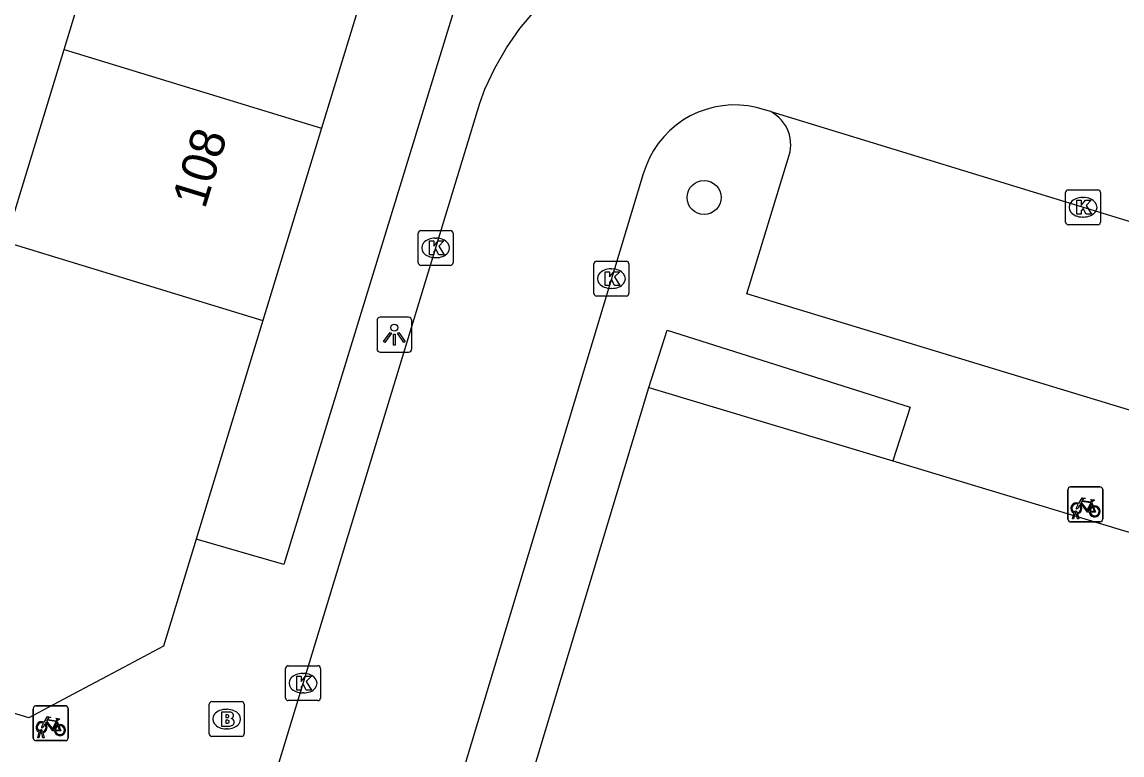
# Model space of a CAD drawing. Extents: x 160304 to 160954, y 383686 to 384161.
# Drawn here: x 160759.25 to 160790.81, y 383774.29 to 383795.32 of the extents above; entities that cross this region are included whole.
import ezdxf

# ---------------------------------------------------------------- set-up
doc = ezdxf.new("R2010")
doc.units = 0
for name, color, linetype in [('IMGEO_Boom', 7, 'Continuous'), ('IMGEO_Brandkraan', 7, 'Continuous'), ('IMGEO_Fietsenrek', 7, 'Continuous'), ('IMGEO_Kolk', 7, 'Continuous'), ('IMGEO_Lichtpunt', 7, 'Continuous'), ('IMGEO_Pand', 7, 'Continuous'), ('IMGEO_Pand_nummerreeks', 7, 'Continuous'), ('IMGEO_Rijbaan_lokaal_open', 7, 'Continuous'), ('IMGEO_Voetpad_open', 7, 'Continuous')]:
    doc.layers.add(name, color=color, linetype=linetype)

msp = doc.modelspace()

# ---------------------------------------------------------------- linework, layer by layer
at = {"layer": 'IMGEO_Boom'}
msp.add_circle((160778.82, 383790.288), 0.489, dxfattribs=at)
at = {"layer": 'IMGEO_Brandkraan'}
for p, q in [((160764.62, 383774.898), (160764.62, 383775.75)), ((160764.695, 383775.824), (160765.547, 383775.824)), ((160765.621, 383775.75), (160765.621, 383774.898)), ((160765.108, 383775.604), (160765.133, 383775.604)), ((160765.131, 383775.044), (160765.106, 383775.044)), ((160765.547, 383774.824), (160764.695, 383774.824))]:
    msp.add_line(p, q, dxfattribs=at)
for points in [[(160764.62, 383774.898), (160764.62, 383775.75)], [(160764.695, 383775.824), (160765.547, 383775.824)], [(160765.621, 383775.75), (160765.621, 383774.898)], [(160764.968, 383775.524), (160764.968, 383775.124), (160765.181, 383775.124)], [(160765.199, 383775.524), (160764.968, 383775.524)], [(160765.147, 383775.443), (160765.093, 383775.443), (160765.093, 383775.367)], [(160765.093, 383775.367), (160765.146, 383775.367)], [(160765.155, 383775.291), (160765.093, 383775.291), (160765.093, 383775.21)], [(160765.093, 383775.21), (160765.155, 383775.21)], [(160765.547, 383774.824), (160764.695, 383774.824)]]:
    msp.add_lwpolyline(points, dxfattribs=at)
for centre, radius, start, end in [((160764.697, 383775.748), 0.0765, 91.552, 178.448), ((160764.697, 383775.748), 0.0765, 91.552, 178.448), ((160765.545, 383775.748), 0.0765, 1.552, 88.448), ((160765.545, 383775.748), 0.0765, 1.552, 88.448), ((160765.148, 383775.405), 0.0379, 267.8285, 90.9355), ((160765.203, 383775.379), 0.145, 59.4692, 91.5367), ((160765.228, 383775.426), 0.0922, 285.5137, 58.1501), ((160765.156, 383775.25), 0.0404, 269.8759, 90.5077), ((160765.187, 383775.375), 0.251, 268.6676, 293.5347), ((160765.233, 383775.234), 0.105, 301.3115, 78.989), ((160764.697, 383774.9), 0.0765, 181.552, 268.448), ((160764.697, 383774.9), 0.0765, 181.552, 268.448), ((160765.545, 383774.9), 0.0765, 271.552, 358.448), ((160765.545, 383774.9), 0.0765, 271.552, 358.448)]:
    msp.add_arc(centre, radius, start, end, dxfattribs=at)
for centre, major_axis, ratio, start_param, end_param in [((160765.107, 383775.324), (-0.387, 0.002), 0.722429, 4.712389, 7.853982), ((160765.132, 383775.324), (-0.39, 0.002), 0.717154, 1.570796, 4.712389)]:
    msp.add_ellipse(centre, major_axis=major_axis, ratio=ratio, start_param=start_param, end_param=end_param, dxfattribs=at)
at = {"layer": 'IMGEO_Fietsenrek'}
for p, q in [((160789.337, 383781.983), (160790.178, 383781.983)), ((160790.178, 383781.983), (160789.337, 383781.983)), ((160789.262, 383781.058), (160789.262, 383781.899)), ((160789.262, 383781.899), (160789.262, 383781.058)), ((160790.262, 383781.908), (160790.262, 383781.067)), ((160790.262, 383781.067), (160790.262, 383781.908)), ((160789.949, 383781.532), (160789.985, 383781.437)), ((160789.389, 383781.067), (160789.428, 383781.227)), ((160789.423, 383781.067), (160789.389, 383781.067)), ((160789.458, 383781.215), (160789.423, 383781.067)), ((160789.5, 383781.239), (160789.499, 383781.243)), ((160789.541, 383781.067), (160789.507, 383781.209)), ((160789.531, 383781.25), (160789.532, 383781.243)), ((160789.539, 383781.213), (160789.574, 383781.067)), ((160789.574, 383781.067), (160789.541, 383781.067)), ((160790.187, 383780.983), (160789.346, 383780.983)), ((160789.346, 383780.983), (160790.187, 383780.983)), ((160759.645, 383775.705), (160760.486, 383775.705)), ((160760.486, 383775.705), (160759.645, 383775.705)), ((160759.57, 383774.78), (160759.57, 383775.621)), ((160759.57, 383775.621), (160759.57, 383774.78)), ((160760.57, 383775.63), (160760.57, 383774.789)), ((160760.57, 383774.789), (160760.57, 383775.63)), ((160760.257, 383775.254), (160760.293, 383775.159)), ((160759.697, 383774.789), (160759.736, 383774.949)), ((160759.731, 383774.789), (160759.697, 383774.789)), ((160759.766, 383774.937), (160759.731, 383774.789)), ((160759.808, 383774.961), (160759.807, 383774.965)), ((160759.849, 383774.789), (160759.815, 383774.931)), ((160759.839, 383774.972), (160759.84, 383774.965)), ((160759.847, 383774.935), (160759.882, 383774.789)), ((160759.882, 383774.789), (160759.849, 383774.789)), ((160760.495, 383774.705), (160759.654, 383774.705)), ((160759.654, 383774.705), (160760.495, 383774.705))]:
    msp.add_line(p, q, dxfattribs=at)
for points in [[(160789.575, 383781.509), (160789.67, 383781.673), (160789.756, 383781.659), (160789.758, 383781.65), (160789.702, 383781.639), (160789.675, 383781.594), (160789.931, 383781.553)], [(160789.596, 383781.457), (160789.544, 383781.367), (160789.504, 383781.342), (160789.505, 383781.389), (160789.56, 383781.483)], [(160789.871, 383781.265), (160789.821, 383781.265), (160789.63, 383781.516), (160789.611, 383781.484)], [(160789.918, 383781.528), (160789.661, 383781.569), (160789.644, 383781.54), (160789.811, 383781.32), (160789.918, 383781.528)], [(160789.966, 383781.43), (160789.936, 383781.507), (160789.827, 383781.289), (160789.87, 383781.289)], [(160789.9, 383781.289), (160790.02, 383781.288), (160789.976, 383781.402)], [(160789.996, 383781.409), (160790.051, 383781.264), (160789.901, 383781.264)], [(160789.931, 383781.553), (160789.956, 383781.602), (160789.95, 383781.606), (160789.927, 383781.61), (160789.915, 383781.617), (160789.914, 383781.62), (160789.916, 383781.625), (160790.011, 383781.61), (160790.013, 383781.6), (160790.003, 383781.587), (160789.991, 383781.581), (160789.977, 383781.587), (160789.949, 383781.532)], [(160759.883, 383775.231), (160759.978, 383775.395), (160760.064, 383775.381), (160760.066, 383775.372), (160760.01, 383775.361), (160759.983, 383775.316), (160760.239, 383775.275)], [(160760.239, 383775.275), (160760.264, 383775.324), (160760.258, 383775.328), (160760.235, 383775.332), (160760.223, 383775.339), (160760.222, 383775.342), (160760.224, 383775.347), (160760.319, 383775.332), (160760.321, 383775.322), (160760.311, 383775.309), (160760.299, 383775.303), (160760.285, 383775.309), (160760.257, 383775.254)], [(160759.904, 383775.179), (160759.852, 383775.089), (160759.812, 383775.064), (160759.813, 383775.111), (160759.868, 383775.205)], [(160760.179, 383774.987), (160760.129, 383774.987), (160759.938, 383775.238), (160759.919, 383775.206)], [(160760.226, 383775.25), (160759.969, 383775.291), (160759.952, 383775.262), (160760.119, 383775.042), (160760.226, 383775.25)], [(160760.274, 383775.152), (160760.244, 383775.229), (160760.135, 383775.011), (160760.178, 383775.011)], [(160760.208, 383775.011), (160760.328, 383775.01), (160760.284, 383775.124)], [(160760.304, 383775.131), (160760.359, 383774.986), (160760.209, 383774.986)]]:
    msp.add_lwpolyline(points, dxfattribs=at)
for centre, radius, start, end in [((160789.34, 383781.905), 0.0779, 92.4484, 184.2845), ((160789.34, 383781.905), 0.0779, 92.4484, 184.2845), ((160790.184, 383781.905), 0.0779, 2.4484, 94.2845), ((160790.184, 383781.905), 0.0779, 2.4484, 94.2845), ((160789.502, 383781.368), 0.159, 62.6766, 242.1369), ((160789.502, 383781.368), 0.129, 63.3192, 238.903), ((160789.502, 383781.368), 0.129, 283.6043, 43.4302), ((160789.502, 383781.368), 0.159, 283.5766, 46.6042), ((160790.029, 383781.284), 0.159, 113.3408, 178.3217), ((160790.029, 383781.284), 0.159, 187.0065, 105.7708), ((160790.029, 383781.284), 0.129, 113.923, 177.9556), ((160790.029, 383781.284), 0.129, 188.6715, 104.5883), ((160789.34, 383781.061), 0.0779, 182.4484, 274.2845), ((160789.34, 383781.061), 0.0779, 182.4484, 274.2845), ((160789.482, 383781.239), 0.0499, 12.8025, 158.6934), ((160789.502, 383781.368), 0.159, 253.9967, 271.7867), ((160789.482, 383781.239), 0.0174, 12.8025, 163.4502), ((160789.502, 383781.368), 0.129, 253.415, 269.0204), ((160790.184, 383781.061), 0.0779, 272.4484, 4.2845), ((160790.184, 383781.061), 0.0779, 272.4484, 4.2845), ((160759.648, 383775.627), 0.0779, 92.4484, 184.2845), ((160759.648, 383775.627), 0.0779, 92.4484, 184.2845), ((160760.492, 383775.627), 0.0779, 2.4484, 94.2845), ((160760.492, 383775.627), 0.0779, 2.4484, 94.2845), ((160759.81, 383775.09), 0.159, 62.6766, 242.1369), ((160759.81, 383775.09), 0.129, 63.3192, 238.903), ((160759.81, 383775.09), 0.129, 283.6043, 43.4302), ((160759.81, 383775.09), 0.159, 283.5766, 46.6042), ((160760.337, 383775.006), 0.159, 113.3408, 178.3217), ((160760.337, 383775.006), 0.159, 187.0065, 105.7708), ((160760.337, 383775.006), 0.129, 113.923, 177.9556), ((160760.337, 383775.006), 0.129, 188.6715, 104.5883), ((160759.648, 383774.783), 0.0779, 182.4484, 274.2845), ((160759.648, 383774.783), 0.0779, 182.4484, 274.2845), ((160759.79, 383774.961), 0.0499, 12.8025, 158.6934), ((160759.81, 383775.09), 0.159, 253.9967, 271.7867), ((160759.79, 383774.961), 0.0174, 12.8025, 163.4502), ((160759.81, 383775.09), 0.129, 253.415, 269.0204), ((160760.492, 383774.783), 0.0779, 272.4484, 4.2845), ((160760.492, 383774.783), 0.0779, 272.4484, 4.2845)]:
    msp.add_arc(centre, radius, start, end, dxfattribs=at)
at = {"layer": 'IMGEO_Kolk'}
for p, q in [((160789.27, 383790.508), (160790.122, 383790.508)), ((160789.195, 383789.582), (160789.195, 383790.434)), ((160789.683, 383790.288), (160789.708, 383790.288)), ((160790.196, 383790.434), (160790.196, 383789.582)), ((160789.706, 383789.728), (160789.681, 383789.728)), ((160770.617, 383788.416), (160770.617, 383789.268)), ((160770.692, 383789.342), (160771.544, 383789.342)), ((160771.618, 383789.268), (160771.618, 383788.416)), ((160790.122, 383789.508), (160789.27, 383789.508)), ((160771.105, 383789.122), (160771.13, 383789.122)), ((160771.544, 383788.342), (160770.692, 383788.342)), ((160771.128, 383788.562), (160771.103, 383788.562)), ((160775.661, 383787.534), (160775.661, 383788.386)), ((160775.736, 383788.46), (160776.588, 383788.46)), ((160776.662, 383788.386), (160776.662, 383787.534)), ((160776.149, 383788.24), (160776.174, 383788.24)), ((160776.172, 383787.68), (160776.147, 383787.68)), ((160776.588, 383787.46), (160775.736, 383787.46)), ((160766.813, 383775.927), (160766.813, 383776.779)), ((160766.888, 383776.853), (160767.74, 383776.853)), ((160767.301, 383776.633), (160767.326, 383776.633)), ((160767.814, 383776.779), (160767.814, 383775.927)), ((160767.324, 383776.073), (160767.299, 383776.073)), ((160767.74, 383775.853), (160766.888, 383775.853))]:
    msp.add_line(p, q, dxfattribs=at)
for points in [[(160789.27, 383790.508), (160790.122, 383790.508)], [(160789.195, 383789.582), (160789.195, 383790.434)], [(160789.516, 383790.208), (160789.639, 383790.208), (160789.639, 383790.057), (160789.769, 383790.208), (160789.933, 383790.208), (160789.787, 383790.057), (160789.94, 383789.808), (160789.788, 383789.808), (160789.703, 383789.972), (160789.639, 383789.905), (160789.639, 383789.808), (160789.516, 383789.808), (160789.516, 383790.208)], [(160790.196, 383790.434), (160790.196, 383789.582)], [(160770.617, 383788.416), (160770.617, 383789.268)], [(160770.692, 383789.342), (160771.544, 383789.342)], [(160771.618, 383789.268), (160771.618, 383788.416)], [(160790.122, 383789.508), (160789.27, 383789.508)], [(160770.938, 383789.042), (160771.061, 383789.042), (160771.061, 383788.891), (160771.191, 383789.042), (160771.355, 383789.042), (160771.209, 383788.891), (160771.362, 383788.642), (160771.21, 383788.642), (160771.125, 383788.806), (160771.061, 383788.739), (160771.061, 383788.642), (160770.938, 383788.642), (160770.938, 383789.042)], [(160771.544, 383788.342), (160770.692, 383788.342)], [(160775.661, 383787.534), (160775.661, 383788.386)], [(160775.736, 383788.46), (160776.588, 383788.46)], [(160776.662, 383788.386), (160776.662, 383787.534)], [(160775.982, 383788.16), (160776.105, 383788.16), (160776.105, 383788.009), (160776.235, 383788.16), (160776.399, 383788.16), (160776.253, 383788.009), (160776.406, 383787.76), (160776.254, 383787.76), (160776.169, 383787.924), (160776.105, 383787.857), (160776.105, 383787.76), (160775.982, 383787.76), (160775.982, 383788.16)], [(160776.588, 383787.46), (160775.736, 383787.46)], [(160766.813, 383775.927), (160766.813, 383776.779)], [(160766.888, 383776.853), (160767.74, 383776.853)], [(160767.814, 383776.779), (160767.814, 383775.927)], [(160767.134, 383776.553), (160767.257, 383776.553), (160767.257, 383776.402), (160767.387, 383776.553), (160767.551, 383776.553), (160767.405, 383776.402), (160767.558, 383776.153), (160767.406, 383776.153), (160767.321, 383776.317), (160767.257, 383776.25), (160767.257, 383776.153), (160767.134, 383776.153), (160767.134, 383776.553)], [(160767.74, 383775.853), (160766.888, 383775.853)]]:
    msp.add_lwpolyline(points, dxfattribs=at)
for centre, start, end in [((160789.272, 383790.432), 91.552, 178.448), ((160789.272, 383790.432), 91.552, 178.448), ((160790.12, 383790.432), 1.552, 88.448), ((160790.12, 383790.432), 1.552, 88.448), ((160789.272, 383789.584), 181.552, 268.448), ((160789.272, 383789.584), 181.552, 268.448), ((160790.12, 383789.584), 271.552, 358.448), ((160790.12, 383789.584), 271.552, 358.448), ((160770.694, 383789.266), 91.552, 178.448), ((160770.694, 383789.266), 91.552, 178.448), ((160771.542, 383789.266), 1.552, 88.448), ((160771.542, 383789.266), 1.552, 88.448), ((160770.694, 383788.418), 181.552, 268.448), ((160770.694, 383788.418), 181.552, 268.448), ((160771.542, 383788.418), 271.552, 358.448), ((160771.542, 383788.418), 271.552, 358.448), ((160775.738, 383788.384), 91.552, 178.448), ((160775.738, 383788.384), 91.552, 178.448), ((160776.586, 383788.384), 1.552, 88.448), ((160776.586, 383788.384), 1.552, 88.448), ((160775.738, 383787.536), 181.552, 268.448), ((160775.738, 383787.536), 181.552, 268.448), ((160776.586, 383787.536), 271.552, 358.448), ((160776.586, 383787.536), 271.552, 358.448), ((160766.89, 383776.777), 91.552, 178.448), ((160766.89, 383776.777), 91.552, 178.448), ((160767.738, 383776.777), 1.552, 88.448), ((160767.738, 383776.777), 1.552, 88.448), ((160766.89, 383775.929), 181.552, 268.448), ((160766.89, 383775.929), 181.552, 268.448), ((160767.738, 383775.929), 271.552, 358.448), ((160767.738, 383775.929), 271.552, 358.448)]:
    msp.add_arc(centre, 0.0765, start, end, dxfattribs=at)
for centre, major_axis, ratio, start_param, end_param in [((160789.682, 383790.008), (-0.387, 0.002), 0.722429, 4.712389, 7.853982), ((160789.707, 383790.008), (-0.39, 0.002), 0.717154, 1.570796, 4.712389), ((160771.104, 383788.842), (-0.387, 0.002), 0.722429, 4.712389, 7.853982), ((160771.129, 383788.842), (-0.39, 0.002), 0.717154, 1.570796, 4.712389), ((160776.148, 383787.96), (-0.387, 0.002), 0.722429, 4.712389, 7.853982), ((160776.173, 383787.96), (-0.39, 0.002), 0.717154, 1.570796, 4.712389), ((160767.3, 383776.353), (-0.387, 0.002), 0.722429, 4.712389, 7.853982), ((160767.325, 383776.353), (-0.39, 0.002), 0.717154, 1.570796, 4.712389)]:
    msp.add_ellipse(centre, major_axis=major_axis, ratio=ratio, start_param=start_param, end_param=end_param, dxfattribs=at)
at = {"layer": 'IMGEO_Lichtpunt'}
for p, q in [((160769.435, 383786.756), (160769.435, 383785.949)), ((160769.435, 383786.756), (160769.435, 383785.949)), ((160770.337, 383786.851), (160769.529, 383786.851)), ((160770.337, 383786.851), (160769.529, 383786.851)), ((160770.431, 383785.949), (160770.431, 383786.756)), ((160770.431, 383785.949), (160770.431, 383786.756)), ((160769.529, 383785.855), (160770.337, 383785.855)), ((160769.529, 383785.855), (160770.337, 383785.855))]:
    msp.add_line(p, q, dxfattribs=at)
for points in [[(160769.809, 383786.42), (160769.848, 383786.392), (160769.66, 383786.13), (160769.622, 383786.157), (160769.809, 383786.42)], [(160770.021, 383786.392), (160770.059, 383786.419), (160770.246, 383786.157), (160770.207, 383786.129), (160770.021, 383786.392)], [(160769.911, 383786.372), (160769.958, 383786.372), (160769.958, 383786.05), (160769.911, 383786.05), (160769.911, 383786.372)]]:
    msp.add_lwpolyline(points, dxfattribs=at)
msp.add_circle((160769.934, 383786.554), 0.0994, dxfattribs=at)
for centre, start, end in [((160769.529, 383786.756), 90, 180), ((160769.529, 383786.756), 90, 180), ((160770.337, 383786.756), 0, 90), ((160770.337, 383786.756), 0, 90), ((160769.529, 383785.949), 180, 270), ((160769.529, 383785.949), 180, 270), ((160770.337, 383785.949), 270, 0), ((160770.337, 383785.949), 270, 360)]:
    msp.add_arc(centre, 0.0946, start, end, dxfattribs=at)
at = {"layer": 'IMGEO_Pand'}
for points in [[(160760.453, 383794.532), (160763.405, 383804.2), (160767.315, 383803.007)], [(160769.268, 383796.935), (160767.846, 383792.276)], [(160758.769, 383789.013), (160760.453, 383794.532)], [(160760.453, 383794.532), (160767.846, 383792.276)], [(160767.846, 383792.276), (160766.161, 383786.756)], [(160758.769, 383789.013), (160766.161, 383786.756)], [(160766.161, 383786.756), (160764.245, 383780.484)], [(160773.791, 383773.407), (160777.24, 383784.841)], [(160777.24, 383784.841), (160784.234, 383782.732)], [(160784.234, 383782.732), (160797.793, 383778.642)], [(160764.245, 383780.484), (160763.308, 383777.414), (160762.161, 383776.804), (160760.572, 383775.958), (160759.444, 383775.358), (160756.398, 383776.288)]]:
    msp.add_lwpolyline(points, dxfattribs=at)
at = {"layer": 'IMGEO_Rijbaan_lokaal_open'}
for points in [[(160766.528, 383773.769), (160772.384, 383792.997), (160772.533, 383793.394), (160772.815, 383794.003), (160773.149, 383794.585), (160773.535, 383795.135), (160773.968, 383795.648)], [(160780.737, 383792.752), (160780.559, 383792.806), (160780.324, 383792.872), (160780.084, 383792.917), (160779.841, 383792.941), (160779.596, 383792.943), (160779.353, 383792.922), (160779.112, 383792.88), (160778.876, 383792.817), (160778.647, 383792.733), (160778.426, 383792.629), (160778.215, 383792.506), (160778.017, 383792.364), (160777.831, 383792.205), (160777.661, 383792.03), (160777.507, 383791.84), (160777.37, 383791.638), (160777.252, 383791.424), (160777.154, 383791.201), (160777.074, 383790.964), (160768.544, 383762.699)], [(160780.737, 383792.752), (160800.725, 383786.634)]]:
    msp.add_lwpolyline(points, dxfattribs=at)
at = {"layer": 'IMGEO_Voetpad_open'}
for points in [[(160771.796, 383796.164), (160766.765, 383779.761), (160764.245, 383780.484)], [(160800.725, 383786.634), (160800.331, 383785.866), (160799.121, 383781.729), (160780.044, 383787.52), (160781.267, 383791.505), (160781.289, 383791.6), (160781.302, 383791.696), (160781.307, 383791.793), (160781.302, 383791.89), (160781.29, 383791.987), (160781.268, 383792.082), (160781.239, 383792.174), (160781.201, 383792.264), (160781.155, 383792.35), (160781.102, 383792.431), (160781.041, 383792.507), (160780.975, 383792.578), (160780.902, 383792.642), (160780.823, 383792.7), (160780.737, 383792.752)], [(160777.24, 383784.841), (160777.762, 383786.479), (160784.736, 383784.27), (160784.234, 383782.732)]]:
    msp.add_lwpolyline(points, dxfattribs=at)

# ---------------------------------------------------------------- texts
at = {"layer": 'IMGEO_Pand_nummerreeks'}
msp.add_text('108', height=1, rotation=73.0218, dxfattribs=at).set_placement((160764.495, 383789.935))

doc.saveas('drawing.dxf')
